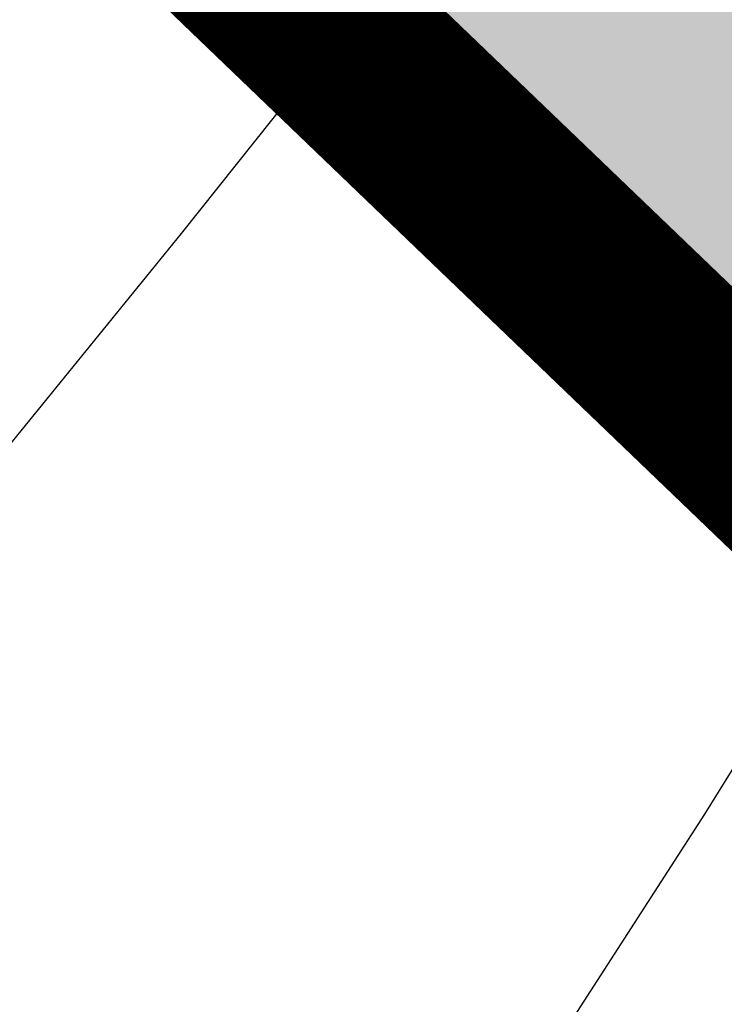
# Model space of a CAD drawing. Extents: x 10527 to 38813, y 13847 to 37526.
# Tile 380 of 656: x 35435.86 to 35439.67, y 36346.92 to 36352.25. Entities that reach past the tile are written whole.
import ezdxf

# ---------------------------------------------------------------- set-up
doc = ezdxf.new("R2010")
doc.units = 0
doc.header["$LTSCALE"] = 0.5
doc.header["$MEASUREMENT"] = 0
doc.linetypes.add('CONTI', pattern=[0])
doc.linetypes.add('GOST2.303 6', pattern=[12, 8, -1.5, 1, -1.5])
doc.layers.add('.', color=7, linetype='Continuous', lineweight=15)
doc.layers.add('GORIZDEFAULT', color=32, linetype='CONTI')

# ---------------------------------------------------------------- blocks, each defined once
blk = doc.blocks.new('gergrgrre')
at = {"layer": 'GORIZDEFAULT', "color": 32}
for points in [[(360277.18, 4200447.73, 543), (360277.82, 4200448.39, 543), (360278.42, 4200449.06, 543), (360279.01, 4200449.76, 543), (360279.63, 4200450.51, 543), (360280.3, 4200451.34, 543), (360281.02, 4200452.23, 543), (360281.78, 4200453.18, 543), (360282.57, 4200454.19, 543), (360283.37, 4200455.25, 543), (360284.17, 4200456.35, 543), (360284.97, 4200457.48, 543), (360285.75, 4200458.65, 543), (360286.51, 4200459.83, 543), (360287.25, 4200461.02, 543), (360287.95, 4200462.22, 543), (360288.63, 4200463.41, 543), (360289.27, 4200464.58, 543), (360289.87, 4200465.73, 543), (360290.42, 4200466.85, 543), (360290.93, 4200467.94, 543), (360291.37, 4200469.02, 543), (360291.74, 4200470.1, 543)], [(360272.4, 4200449.38, 543.5), (360273.32, 4200450.36, 543.5), (360274.25, 4200451.42, 543.5), (360275.22, 4200452.57, 543.5), (360276.25, 4200453.82, 543.5), (360277.37, 4200455.19, 543.5), (360278.59, 4200456.69, 543.5), (360279.88, 4200458.28, 543.5), (360281.18, 4200459.88, 543.5), (360282.46, 4200461.47, 543.5), (360283.68, 4200462.97, 543.5), (360284.77, 4200464.34, 543.5), (360285.71, 4200465.52, 543.5), (360286.46, 4200466.47, 543.5), (360287.03, 4200467.21, 543.5), (360287.46, 4200467.77, 543.5), (360287.76, 4200468.2, 543.5), (360287.97, 4200468.52, 543.5), (360288.12, 4200468.76, 543.5), (360288.23, 4200468.97, 543.5), (360288.29, 4200469.1, 543.5), (360288.35, 4200469.24, 543.5)]]:
    blk.add_polyline3d(points, dxfattribs=at)

msp = doc.modelspace()

# ---------------------------------------------------------------- hatches: boundary and pattern name
at = {"layer": '.', "ltscale": 0.149071}
h = msp.add_hatch(color=256, dxfattribs=at)
h.dxf.hatch_style = 1
h.set_gradient(color1=(255, 255, 255), tint=1)
h.paths.add_polyline_path([(35043.2971, 36082.0132), (36343.2971, 36082.0132), (36343.2971, 37217.0132), (35043.2971, 37217.0132)])
h.paths.add_polyline_path([(35058.2971, 37202.0132), (36328.2971, 37202.0132), (36328.2971, 36097.0132), (35058.2971, 36097.0132)], flags=16)
h = msp.add_hatch(color=256, dxfattribs=at)
h.dxf.hatch_style = 1
h.set_gradient(color1=(51, 204, 0), color2=(51, 204, 0), tint=1)
edge = h.paths.add_edge_path()
edge.add_line((36288.0115, 36496.449), (35667.5506, 36154.5329))
edge.add_arc((35662.2416, 36164.1669), 11, 226.16627, 298.85775, ccw=False)
edge.add_line((35654.6233, 36156.232), (35391.7237, 36408.641))
edge.add_line((35391.7237, 36408.641), (35216.827, 36679.1429))
edge.add_line((35216.827, 36679.1429), (35208.9251, 36674.7884))
edge.add_line((35208.9251, 36674.7884), (35384.7348, 36402.8745))
edge.add_line((35384.7348, 36402.8745), (35659.0057, 36139.548))
edge.add_line((35659.0057, 36139.548), (36312.3679, 36499.595))
edge.add_line((36312.3679, 36499.595), (35900.9986, 37056.1679))
edge.add_line((35900.9986, 37056.1679), (35893.0462, 37051.7856))
edge.add_line((35893.0462, 37051.7856), (36291.5485, 36512.6212))
edge.add_arc((36282.7025, 36506.083), 11, -61.14225, 36.46852, ccw=False)
h.paths.add_polyline_path([(35788.7292, 36580.1169), (35933.1582, 36318.0275), (35719.5827, 36200.3329), (35721.1758, 36197.4125), (35661.0113, 36164.107), (35654.8386, 36175.3199), (35647.3636, 36171.5197), (35618.9764, 36198.7742), (35646.0461, 36213.8523), (35649.6141, 36207.2183), (35674.9258, 36221.1524), (35682.7422, 36206.9537), (35708.3607, 36220.9047), (35719.5836, 36200.3334), (35739.7457, 36211.4441), (35711.1068, 36263.4139), (35618.0546, 36212.1358), (35436.7852, 36386.1719)], flags=16)
edge = h.paths.add_edge_path(flags=17)
edge.add_line((36286.7234, 36509.055), (36102.4768, 36758.3364))
edge.add_arc((36098.4559, 36755.3645), 5, 36.4685, 118.8577)
edge.add_line((36096.0427, 36759.7436), (35801.9018, 36597.652))
edge.add_arc((35804.315, 36593.2729), 5, 118.8577, 208.8577)
edge.add_line((35799.9359, 36590.8597), (35948.226, 36321.7638))
edge.add_arc((35952.6051, 36324.177), 5, 208.8577, 298.8577)
edge.add_line((35955.0183, 36319.7979), (36285.1157, 36501.7039))
edge.add_arc((36282.7025, 36506.083), 5, 298.8577, 396.4685)
h.paths.add_polyline_path([(35809.7489, 36591.7001), (36097.3201, 36750.1714), (36276.7695, 36507.3807), (35954.1779, 36329.6108)], flags=16)
edge = h.paths.add_edge_path(flags=17)
edge.add_line((35942.9711, 36318.868), (35794.6808, 36587.9643))
edge.add_arc((35790.3019, 36585.5507), 5, 28.8634, 118.8577)
edge.add_line((35787.8887, 36589.9298), (35427.6803, 36391.4305))
edge.add_arc((35430.0935, 36387.0514), 5, 118.8577, 226.1663)
edge.add_line((35426.6307, 36383.4446), (35658.7787, 36160.5602))
edge.add_arc((35662.2416, 36164.1669), 5, 226.1663, 298.8577)
edge.add_line((35664.6547, 36159.7878), (35672.3051, 36164.0037))
edge.add_line((35672.3051, 36164.0037), (35677.56, 36166.8995))
edge.add_line((35677.56, 36166.8995), (35941.0052, 36312.0757))
edge.add_arc((35938.592, 36316.4548), 5, 298.8577, 388.8577)
edge = h.paths.add_edge_path(flags=17)
edge.add_arc((35538.8251, 36816.0523), 5, 28.8577, 118.8577)
edge.add_line((35536.412, 36820.4314), (35532.9087, 36818.5009))
edge.add_line((35532.9087, 36818.5009), (35681.6814, 36548.5292))
edge.add_line((35681.6814, 36548.5292), (35418.6516, 36403.5819))
edge.add_line((35418.6516, 36403.5819), (35403.3719, 36418.2519))
edge.add_line((35403.3719, 36418.2519), (35246.5981, 36660.7243))
edge.add_line((35246.5981, 36660.7243), (35243.3945, 36658.9589))
edge.add_arc((35245.8076, 36654.5798), 5, 118.8577, 212.8852)
edge.add_line((35241.6088, 36651.865), (35393.7413, 36416.5711))
edge.add_line((35393.7413, 36416.5711), (35396.383, 36412.4854))
edge.add_line((35396.383, 36412.4854), (35414.5416, 36395.0513))
edge.add_arc((35418.0044, 36398.6581), 5, 226.1663, 298.8577)
edge.add_line((35420.4176, 36394.279), (35689.5286, 36542.5774))
edge.add_arc((35687.1153, 36546.9564), 5, 298.8592, 388.857)
edge.add_line((35691.4944, 36549.3695), (35543.2042, 36818.4655))
edge = h.paths.add_edge_path(flags=17)
edge.add_line((35902.2014, 37022.0063), (35898.0818, 37019.7361))
edge.add_line((35898.0818, 37019.7361), (36082.9282, 36769.6434))
edge.add_line((36082.9282, 36769.6434), (35798.1656, 36612.7198))
edge.add_line((35798.1656, 36612.7198), (35649.3928, 36882.6916))
edge.add_line((35649.3928, 36882.6916), (35645.8895, 36880.761))
edge.add_arc((35648.3027, 36876.3819), 5, 118.8577, 208.8585)
edge.add_line((35643.9237, 36873.9687), (35792.2137, 36604.8728))
edge.add_arc((35796.5928, 36607.286), 5, 208.8577, 298.8514)
edge.add_line((35799.0055, 36602.9066), (36091.2744, 36763.9666))
edge.add_arc((36088.8612, 36768.3457), 5, 298.8577, 396.4685)
edge.add_line((36092.8822, 36771.3176), (35908.6355, 37020.5991))
edge.add_arc((35904.6146, 37017.6271), 5, 36.4694, 118.8577)

# ---------------------------------------------------------------- linework, layer by layer
at = {"ltscale": 0.149071, "const_width": 0.1}
msp.add_lwpolyline([(35205.6593, 36679.8395), (35384.7348, 36402.8745), (35659.0057, 36139.548), (36312.3679, 36499.595), (35897.4006, 37061.0359)], dxfattribs=at)
at = {"color": 1, "linetype": 'GOST2.303 6', "lineweight": 30, "const_width": 1.0346}
msp.add_lwpolyline([(35208.9251, 36674.7884), (35900.9986, 37056.1679), (36312.3679, 36499.595), (35659.0057, 36139.548), (35384.7348, 36402.8745)], close=True, dxfattribs=at)

# ---------------------------------------------------------------- block references
at = {"linetype": 'Continuous'}
msp.add_blockref('gergrgrre', (-324846.9437, -4164111.8779), dxfattribs=at)

doc.saveas('drawing.dxf')
